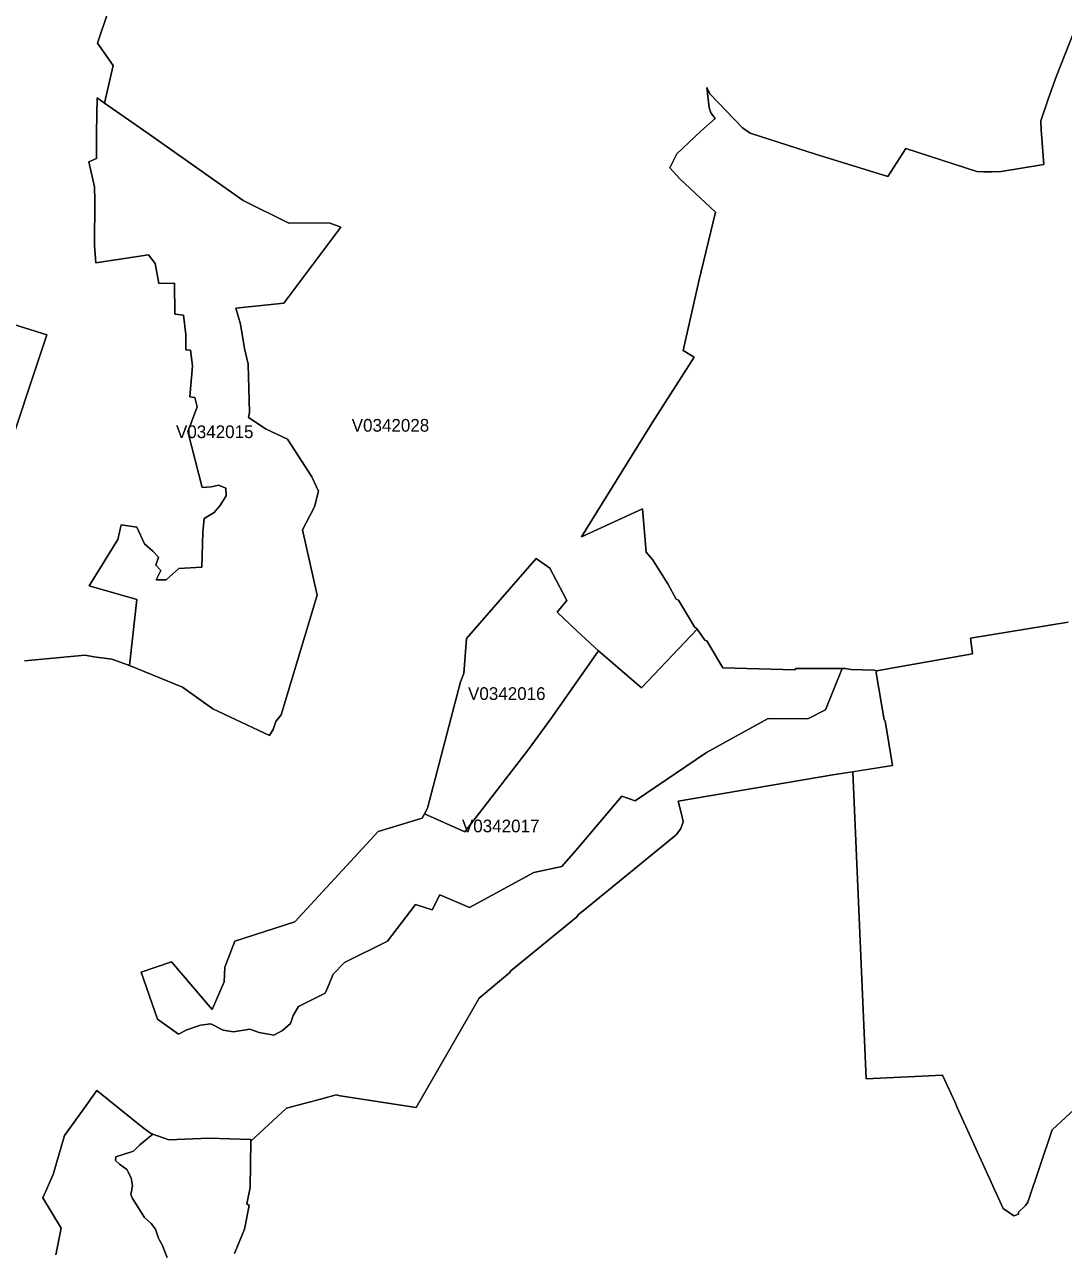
# Model space of a CAD drawing. Extents: x 369010 to 735936, y 6377141 to 6616555.
# Drawn here: x 502753 to 510926, y 6512722 to 6522393 of the extents above; entities that cross this region are included whole.
import ezdxf
from ezdxf.enums import TextEntityAlignment as Align

# ---------------------------------------------------------------- set-up
doc = ezdxf.new("R2010")
doc.units = 0
doc.header["$LTSCALE"] = 40
doc.layers.add('3', color=7, linetype='Continuous', lineweight=13)
doc.layers.add('4', color=7, linetype='Continuous')

msp = doc.modelspace()

# ---------------------------------------------------------------- linework, layer by layer
at = {"layer": '3'}
for points in [[(503410.71, 6522495.04), (503326.63, 6522246.29), (503450.76, 6522072.01), (503380.42, 6521773.61), (503726.32, 6521535.61), (504471.92, 6521008.98), (504833.05, 6520830.73), (505148.17, 6520832.05), (505241.18, 6520798.79), (504792.33, 6520200.82), (504414.49, 6520160.77), (504451.4, 6520035.65), (504482.01, 6519844.16), (504512.14, 6519719.54), (504523.22, 6519340.7), (504515.45, 6519299.82), (504653.31, 6519207.96), (504820.47, 6519131), (505013.28, 6518833.59), (505065.58, 6518720.55), (505034.96, 6518597.92), (504939.3, 6518417.85), (505054.82, 6517901.81), (504770.98, 6516961.91), (504728.95, 6516908.29), (504709.09, 6516845.23), (504678.47, 6516799.22), (504233.76, 6517009.08), (503995.1, 6517177.73), (503578.2, 6517350.02), (503438.68, 6517399.17), (503298.33, 6517418.2), (503229.31, 6517431.11), (502752.17, 6517384.94)], [(502752.17, 6517384.94), (503229.31, 6517431.11), (503298.33, 6517418.2), (503438.68, 6517399.17), (503578.2, 6517350.02), (503636.12, 6517867.38), (503260.93, 6517975.95), (503487.17, 6518339.56), (503512.66, 6518457.07), (503635.13, 6518437.87), (503696.53, 6518307.62), (503762.57, 6518248.7), (503805.93, 6518202.86), (503785.57, 6518137.65), (503825.13, 6518095.61), (503788.06, 6518022.79), (503867.17, 6518022.79), (503966.8, 6518113.49), (504146.7, 6518122.42), (504156.3, 6518399.31), (504166.4, 6518506.56), (504244.35, 6518553.73), (504287.71, 6518604.87), (504339.35, 6518684.47), (504335.54, 6518745.88), (504279.44, 6518767.56), (504223.17, 6518754.81), (504149.19, 6518751.01), (504036.15, 6519191.25), (504068.75, 6519273.17), (504110.79, 6519384.39), (504092.91, 6519457.05), (504053.36, 6519462.18), (504075.04, 6519708.61), (504057, 6519831.91), (504022.57, 6519834.4), (504021.25, 6519954.39), (504003.87, 6520105.16), (503935.02, 6520114.1), (503932.54, 6520357.89), (503809.07, 6520354.74), (503780.94, 6520512.96), (503728.64, 6520581.98), (503313.22, 6520518.26), (503302.96, 6520654.8), (503305.28, 6521012.12), (503303.96, 6521115.56), (503257.12, 6521313.67), (503319.51, 6521338), (503317.53, 6521542.07), (503323.98, 6521815.98), (503380.42, 6521773.61), (503450.76, 6522072.01), (503326.63, 6522246.29), (503410.71, 6522495.04)], [(507452.64, 6516319.59), (507106.58, 6515912.78), (506978.97, 6515768.46), (506758.36, 6515721.29), (506254.4, 6515443.91), (506019.71, 6515544.7), (505958.47, 6515426.03), (505829.38, 6515469.23), (505607.28, 6515180.59), (505269.98, 6515011.28), (505179.28, 6514919.26), (505146.18, 6514836.34), (505118.05, 6514769.97), (504907.52, 6514665.21), (504865.32, 6514593.71), (504844.96, 6514531.32), (504782.4, 6514476.37), (504714.88, 6514439.3), (504597.37, 6514460.98), (504526.2, 6514486.47), (504397.28, 6514467.27), (504315.68, 6514478.85), (504217.37, 6514529.83), (504137.6, 6514517.58), (504030.52, 6514482.99), (503962.83, 6514447.24), (503799.48, 6514566.07), (503669.55, 6514936.8), (503907.55, 6515017.9), (504227.97, 6514641.05), (504323.63, 6514860.67), (504329.25, 6514974.37), (504405.88, 6515179.93), (504878.06, 6515331.53), (505535.78, 6516041.54), (505880.85, 6516148.79), (505898.73, 6516181.89), (505923.06, 6516225.42), (506181.74, 6517220.26), (506208.55, 6517286.63), (506229.24, 6517562.69), (506777.06, 6518189.95), (506884.3, 6518114.64), (507018.03, 6517861.92), (506942.73, 6517768.74), (507100.95, 6517618.13), (507268.77, 6517464.55), (507606.73, 6517174.09), (508043.33, 6517636.34), (508024.3, 6517654.21), (507898.35, 6517864.24), (507878.82, 6517871.35), (507813.44, 6517991.68), (507692.13, 6518183.49), (507644.3, 6518240.76), (507614.18, 6518582.19), (507134.55, 6518361.08), (507691.47, 6519259.93), (508019.5, 6519775.81), (507933.77, 6519829.27), (508057.73, 6520372.95), (508187.81, 6520916.46), (507908.11, 6521179.94), (507829.33, 6521265.01), (507883.95, 6521376.23), (508073.95, 6521554.15), (508186.82, 6521653.78), (508152.23, 6521698.63), (508137.5, 6521741), (508120.62, 6521896.58), (508143.13, 6521848.91), (508400.32, 6521580.79), (508460.73, 6521538.26), (508974.12, 6521372.43), (509543.29, 6521196.16), (509684.8, 6521418.6), (510244.53, 6521236.22), (510299.64, 6521232.91), (510364.03, 6521234.4), (510434.86, 6521235.55), (510772.82, 6521291.16), (510749.48, 6521564.24), (510748.16, 6521636.57), (510805.09, 6521806.87), (510867.49, 6521982.64), (511014.29, 6522353.86)], [(511014.29, 6522353.86), (510867.49, 6521982.64), (510805.09, 6521806.87), (510748.16, 6521636.57), (510749.48, 6521564.24), (510772.82, 6521291.16), (510434.86, 6521235.55), (510364.03, 6521234.4), (510299.64, 6521232.91), (510244.53, 6521236.22), (509684.8, 6521418.6), (509543.29, 6521196.16), (508974.12, 6521372.43), (508460.73, 6521538.26), (508400.32, 6521580.79), (508143.13, 6521848.91), (508120.62, 6521896.58), (508137.5, 6521741), (508152.23, 6521698.63), (508186.82, 6521653.78), (508073.95, 6521554.15), (507883.95, 6521376.23), (507829.33, 6521265.01), (507908.11, 6521179.94), (508187.81, 6520916.46), (508057.73, 6520372.95), (507933.77, 6519829.27), (508019.5, 6519775.81), (507691.47, 6519259.93), (507134.55, 6518361.08), (507614.18, 6518582.19), (507644.3, 6518240.76), (507692.13, 6518183.49), (507813.44, 6517991.68), (507878.82, 6517871.35), (507898.35, 6517864.24), (508024.3, 6517654.21), (508043.33, 6517636.34), (508105.72, 6517548.46), (508121.12, 6517542), (508246.9, 6517331.31), (508813.92, 6517315.26), (508820.04, 6517325.52), (509212.28, 6517324.53), (509253.66, 6517318.74), (509435.55, 6517312.61), (509455.08, 6517307.65), (510211.43, 6517440.38), (510195.87, 6517564.84), (510964.14, 6517690.62)], [(502572.43, 6518878.45), (502927.93, 6519951.24), (502577.39, 6520060.81)], [(502577.39, 6520060.81), (502927.93, 6519951.24), (502572.43, 6518878.45)], [(510964.14, 6517690.62), (510195.87, 6517564.84), (510211.43, 6517440.38), (509455.08, 6517307.65), (509453.75, 6517290.43), (509515.32, 6516920.53), (509522.27, 6516913.58), (509581.19, 6516560.89), (509270.04, 6516512.57), (509374.15, 6514096.37), (509974.26, 6514124.51), (510076.21, 6513904.72), (510090.61, 6513870.63), (510451.74, 6513076.7), (510535.32, 6513017.29), (510573.55, 6513032.51), (510573.55, 6513047.91), (510627.01, 6513098.72), (510644.72, 6513126.02), (510837.04, 6513694.2), (512110.26, 6514870.44)], [(502997.77, 6512711.27), (503041.63, 6512921.13), (502896.15, 6513158.79), (502978.24, 6513343), (503065.63, 6513651), (503211.11, 6513849.28), (503322.33, 6514003.86), (503686.44, 6513710.09), (503744.53, 6513669.87), (503762.24, 6513660.27), (503887.19, 6513616.91), (504201.48, 6513630.64), (504532.16, 6513618.89), (504533.98, 6513604.83), (504813.35, 6513865.16), (505090.41, 6513938.81), (505205.1, 6513969.76), (505235.06, 6513962.81), (505833.85, 6513871.29), (506328.87, 6514732.07), (506570.84, 6514934.32), (506579.45, 6514945.74), (507094.16, 6515368.93), (507112.87, 6515391.11), (507160.53, 6515429.34), (507880.31, 6516017.54), (507913.74, 6516060.91), (507933.93, 6516116.68), (507931.94, 6516136.04), (507895.2, 6516282.52), (509111.16, 6516487.91), (509581.19, 6516560.89), (509522.27, 6516913.58), (509515.32, 6516920.53), (509453.75, 6517290.43), (509455.08, 6517307.65), (509435.55, 6517312.61), (509253.66, 6517318.74), (509212.28, 6517324.53), (509185.31, 6517324.53), (509052.74, 6517000.14), (508915.53, 6516929.47), (508602.73, 6516930.79), (508116.48, 6516664.5), (507557.74, 6516283.67), (507452.64, 6516319.59)], [(512110.26, 6514870.44), (510837.04, 6513694.2), (510644.72, 6513126.02), (510627.01, 6513098.72), (510573.55, 6513047.91), (510573.55, 6513032.51), (510535.32, 6513017.29), (510451.74, 6513076.7), (510090.61, 6513870.63), (510076.21, 6513904.72), (509974.26, 6514124.51), (509374.15, 6514096.37), (509270.04, 6516512.57), (509111.16, 6516487.91), (507895.2, 6516282.52), (507931.94, 6516136.04), (507933.93, 6516116.68), (507913.74, 6516060.91), (507880.31, 6516017.54), (507160.53, 6515429.34), (507112.87, 6515391.11), (507094.16, 6515368.93), (506579.45, 6514945.74), (506570.84, 6514934.32), (506328.87, 6514732.07), (505833.85, 6513871.29), (505235.06, 6513962.81), (505205.1, 6513969.76), (505090.41, 6513938.81), (504813.35, 6513865.16), (504533.98, 6513604.83), (504528.85, 6513241.55), (504500.88, 6513112.95), (504518.76, 6513099.21), (504482.84, 6512913.02), (504404.23, 6512721.53)], [(503874.95, 6512691.08), (503835.39, 6512790.88), (503815.03, 6512827.62), (503805.76, 6512843.01), (503782.26, 6512913.19), (503749.33, 6512957.04), (503695.54, 6513004.05), (503620.57, 6513124.53), (503601.04, 6513154.32), (503589.95, 6513187.09), (503601.53, 6513254.79), (503592.6, 6513318.5), (503556.85, 6513382.22), (503499.25, 6513424.26), (503468.96, 6513454.05), (503471.78, 6513483.02), (503609.15, 6513526.87), (503658.8, 6513577.68), (503762.24, 6513660.27), (503744.53, 6513669.87), (503686.44, 6513710.09), (503322.33, 6514003.86), (503211.11, 6513849.28), (503065.63, 6513651), (502978.24, 6513343), (502896.15, 6513158.79), (503041.63, 6512921.13), (502997.77, 6512711.27)], [(504404.23, 6512721.53), (504482.84, 6512913.02), (504518.76, 6513099.21), (504500.88, 6513112.95), (504528.85, 6513241.55), (504533.98, 6513604.83), (504532.16, 6513618.89), (504201.48, 6513630.64), (503887.19, 6513616.91), (503762.24, 6513660.27), (503658.8, 6513577.68), (503609.15, 6513526.87), (503471.78, 6513483.02), (503468.96, 6513454.05), (503499.25, 6513424.26), (503556.85, 6513382.22), (503592.6, 6513318.5), (503601.53, 6513254.79), (503589.95, 6513187.09), (503601.04, 6513154.32), (503620.57, 6513124.53), (503695.54, 6513004.05), (503749.33, 6512957.04), (503782.26, 6512913.19), (503805.76, 6512843.01), (503815.03, 6512827.62), (503835.39, 6512790.88), (503874.95, 6512691.08)]]:
    msp.add_lwpolyline(points, dxfattribs=at)
for points in [[(503578.2, 6517350.02), (503995.1, 6517177.73), (504233.76, 6517009.08), (504678.47, 6516799.22), (504709.09, 6516845.23), (504728.95, 6516908.29), (504770.98, 6516961.91), (505054.82, 6517901.81), (504939.3, 6518417.85), (505034.96, 6518597.92), (505065.58, 6518720.55), (505013.28, 6518833.59), (504820.47, 6519131), (504653.31, 6519207.96), (504515.45, 6519299.82), (504523.22, 6519340.7), (504512.14, 6519719.54), (504482.01, 6519844.16), (504451.4, 6520035.65), (504414.49, 6520160.77), (504792.33, 6520200.82), (505241.18, 6520798.79), (505148.17, 6520832.05), (504833.05, 6520830.73), (504471.92, 6521008.98), (503726.32, 6521535.61), (503380.42, 6521773.61), (503323.98, 6521815.98), (503317.53, 6521542.07), (503319.51, 6521338), (503257.12, 6521313.67), (503303.96, 6521115.56), (503305.28, 6521012.12), (503302.96, 6520654.8), (503313.22, 6520518.26), (503728.64, 6520581.98), (503780.94, 6520512.96), (503809.07, 6520354.74), (503932.54, 6520357.89), (503935.02, 6520114.1), (504003.87, 6520105.16), (504021.25, 6519954.39), (504022.57, 6519834.4), (504057, 6519831.91), (504075.04, 6519708.61), (504053.36, 6519462.18), (504092.91, 6519457.05), (504110.79, 6519384.39), (504068.75, 6519273.17), (504036.15, 6519191.25), (504149.19, 6518751.01), (504223.17, 6518754.81), (504279.44, 6518767.56), (504335.54, 6518745.88), (504339.35, 6518684.47), (504287.71, 6518604.87), (504244.35, 6518553.73), (504166.4, 6518506.56), (504156.3, 6518399.31), (504146.7, 6518122.42), (503966.8, 6518113.49), (503867.17, 6518022.79), (503788.06, 6518022.79), (503825.13, 6518095.61), (503785.57, 6518137.65), (503805.93, 6518202.86), (503762.57, 6518248.7), (503696.53, 6518307.62), (503635.13, 6518437.87), (503512.66, 6518457.07), (503487.17, 6518339.56), (503260.93, 6517975.95), (503636.12, 6517867.38)], [(505898.73, 6516181.89), (506215.67, 6516039.06), (506714, 6516686.51), (506893.9, 6516930.3), (507268.77, 6517464.55), (507100.95, 6517618.13), (506942.73, 6517768.74), (507018.03, 6517861.92), (506884.3, 6518114.64), (506777.06, 6518189.95), (506229.24, 6517562.69), (506208.55, 6517286.63), (506181.74, 6517220.26), (505923.06, 6516225.42)], [(508043.33, 6517636.34), (507606.73, 6517174.09), (507268.77, 6517464.55), (506893.9, 6516930.3), (506714, 6516686.51), (506215.67, 6516039.06), (505898.73, 6516181.89), (505880.85, 6516148.79), (505535.78, 6516041.54), (504878.06, 6515331.53), (504405.88, 6515179.93), (504329.25, 6514974.37), (504323.63, 6514860.67), (504227.97, 6514641.05), (503907.55, 6515017.9), (503669.55, 6514936.8), (503799.48, 6514566.07), (503962.83, 6514447.24), (504030.52, 6514482.99), (504137.6, 6514517.58), (504217.37, 6514529.83), (504315.68, 6514478.85), (504397.28, 6514467.27), (504526.2, 6514486.47), (504597.37, 6514460.98), (504714.88, 6514439.3), (504782.4, 6514476.37), (504844.96, 6514531.32), (504865.32, 6514593.71), (504907.52, 6514665.21), (505118.05, 6514769.97), (505146.18, 6514836.34), (505179.28, 6514919.26), (505269.98, 6515011.28), (505607.28, 6515180.59), (505829.38, 6515469.23), (505958.47, 6515426.03), (506019.71, 6515544.7), (506254.4, 6515443.91), (506758.36, 6515721.29), (506978.97, 6515768.46), (507106.58, 6515912.78), (507452.64, 6516319.59), (507557.74, 6516283.67), (508116.48, 6516664.5), (508602.73, 6516930.79), (508915.53, 6516929.47), (509052.74, 6517000.14), (509185.31, 6517324.53), (508820.04, 6517325.52), (508813.92, 6517315.26), (508246.9, 6517331.31), (508121.12, 6517542), (508105.72, 6517548.46)]]:
    msp.add_lwpolyline(points, close=True, dxfattribs=at)

# ---------------------------------------------------------------- texts
at = {"layer": '4'}
for s, p in [('V0342028', (505631.41, 6519189.2)), ('V0342015', (504248.95, 6519138.75)), ('V0342016', (506546.61, 6517078.12)), ('V0342017', (506498.58, 6516036.23))]:
    msp.add_text(s, height=100, dxfattribs=at).set_placement(p, align=Align.CENTER)

doc.saveas('drawing.dxf')
